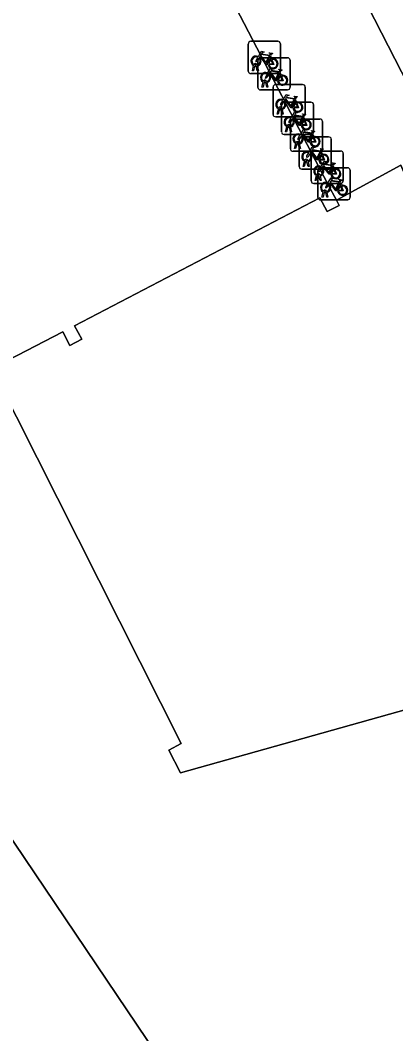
# Model space of a CAD drawing. Extents: x 160030 to 160839, y 385325 to 386450.
# Drawn here: x 160436.87 to 160448.53, y 386008.65 to 386040.16 of the extents above; entities that cross this region are included whole.
import ezdxf

# ---------------------------------------------------------------- set-up
doc = ezdxf.new("R2010")
doc.units = 0
for name, color, linetype in [('IMGEO_Erf', 7, 'Continuous'), ('IMGEO_Fietsenrek', 7, 'Continuous'), ('IMGEO_Pand', 7, 'Continuous'), ('IMGEO_Voetpad_gesloten', 7, 'Continuous'), ('IMGEO_Voetpad_open', 7, 'Continuous')]:
    doc.layers.add(name, color=color, linetype=linetype)

msp = doc.modelspace()

# ---------------------------------------------------------------- linework, layer by layer
at = {"layer": 'IMGEO_Erf'}
msp.add_lwpolyline([(160473.865, 386015.269), (160470.266, 386014.237), (160463.538, 386012.308), (160456.157, 386010.192), (160453.317, 386019.989), (160441.841, 386016.758), (160441.478, 386017.471), (160441.87, 386017.671), (160436.1, 386029.103)], dxfattribs=at)
msp.add_lwpolyline([(160444.625, 386002.78), (160436.201, 385997.135), (160424.691, 386013.996), (160433.163, 386019.786)], close=True, dxfattribs=at)
at = {"layer": 'IMGEO_Fietsenrek'}
for p, q in [((160443.95, 386038.58), (160443.95, 386039.421)), ((160443.95, 386039.421), (160443.95, 386038.58)), ((160444.025, 386039.505), (160444.866, 386039.505)), ((160444.866, 386039.505), (160444.025, 386039.505)), ((160444.95, 386039.43), (160444.95, 386038.589)), ((160444.95, 386038.589), (160444.95, 386039.43)), ((160444.322, 386038.995), (160445.163, 386038.995)), ((160445.163, 386038.995), (160444.322, 386038.995)), ((160444.637, 386039.054), (160444.673, 386038.959)), ((160444.077, 386038.589), (160444.116, 386038.749)), ((160444.146, 386038.737), (160444.111, 386038.589)), ((160444.188, 386038.761), (160444.187, 386038.765)), ((160444.229, 386038.589), (160444.195, 386038.731)), ((160444.219, 386038.772), (160444.22, 386038.765)), ((160444.227, 386038.735), (160444.262, 386038.589)), ((160444.247, 386038.07), (160444.247, 386038.911)), ((160444.247, 386038.911), (160444.247, 386038.07)), ((160445.247, 386038.92), (160445.247, 386038.079)), ((160445.247, 386038.079), (160445.247, 386038.92)), ((160444.875, 386038.505), (160444.034, 386038.505)), ((160444.034, 386038.505), (160444.875, 386038.505)), ((160444.111, 386038.589), (160444.077, 386038.589)), ((160444.262, 386038.589), (160444.229, 386038.589)), ((160444.934, 386038.544), (160444.97, 386038.449)), ((160444.374, 386038.079), (160444.413, 386038.239)), ((160444.408, 386038.079), (160444.374, 386038.079)), ((160444.443, 386038.227), (160444.408, 386038.079)), ((160444.485, 386038.251), (160444.484, 386038.255)), ((160444.526, 386038.079), (160444.492, 386038.221)), ((160444.516, 386038.262), (160444.517, 386038.255)), ((160444.524, 386038.225), (160444.559, 386038.079)), ((160444.559, 386038.079), (160444.526, 386038.079)), ((160444.72, 386037.234), (160444.72, 386038.075)), ((160444.72, 386038.075), (160444.72, 386037.234)), ((160444.795, 386038.159), (160445.636, 386038.159)), ((160445.636, 386038.159), (160444.795, 386038.159)), ((160445.72, 386038.084), (160445.72, 386037.243)), ((160445.72, 386037.243), (160445.72, 386038.084)), ((160445.172, 386037.995), (160444.331, 386037.995)), ((160444.331, 386037.995), (160445.172, 386037.995)), ((160444.958, 386037.415), (160444.957, 386037.419)), ((160444.98, 386036.686), (160444.98, 386037.527)), ((160444.98, 386037.527), (160444.98, 386036.686)), ((160444.989, 386037.426), (160444.99, 386037.419)), ((160445.055, 386037.611), (160445.896, 386037.611)), ((160445.896, 386037.611), (160445.055, 386037.611)), ((160445.407, 386037.708), (160445.443, 386037.613)), ((160445.98, 386037.536), (160445.98, 386036.695)), ((160445.98, 386036.695), (160445.98, 386037.536)), ((160445.645, 386037.159), (160444.804, 386037.159)), ((160444.804, 386037.159), (160445.645, 386037.159)), ((160444.847, 386037.243), (160444.886, 386037.403)), ((160444.881, 386037.243), (160444.847, 386037.243)), ((160444.916, 386037.391), (160444.881, 386037.243)), ((160444.999, 386037.243), (160444.965, 386037.385)), ((160444.997, 386037.389), (160445.032, 386037.243)), ((160445.032, 386037.243), (160444.999, 386037.243)), ((160445.667, 386037.16), (160445.703, 386037.065)), ((160445.107, 386036.695), (160445.146, 386036.855)), ((160445.176, 386036.843), (160445.141, 386036.695)), ((160445.218, 386036.867), (160445.217, 386036.871)), ((160445.259, 386036.695), (160445.225, 386036.837)), ((160445.249, 386036.878), (160445.25, 386036.871)), ((160445.257, 386036.162), (160445.257, 386037.003)), ((160445.257, 386037.003), (160445.257, 386036.162)), ((160445.257, 386036.841), (160445.292, 386036.695)), ((160445.332, 386037.087), (160446.173, 386037.087)), ((160446.173, 386037.087), (160445.332, 386037.087)), ((160446.257, 386037.012), (160446.257, 386036.171)), ((160446.257, 386036.171), (160446.257, 386037.012)), ((160445.905, 386036.611), (160445.064, 386036.611)), ((160445.064, 386036.611), (160445.905, 386036.611)), ((160445.141, 386036.695), (160445.107, 386036.695)), ((160445.292, 386036.695), (160445.259, 386036.695)), ((160445.603, 386036.534), (160446.444, 386036.534)), ((160446.444, 386036.534), (160445.603, 386036.534)), ((160445.944, 386036.636), (160445.98, 386036.541)), ((160445.384, 386036.171), (160445.423, 386036.331)), ((160445.418, 386036.171), (160445.384, 386036.171)), ((160445.453, 386036.319), (160445.418, 386036.171)), ((160445.495, 386036.343), (160445.494, 386036.347)), ((160445.536, 386036.171), (160445.502, 386036.313)), ((160445.526, 386036.354), (160445.527, 386036.347)), ((160445.528, 386035.609), (160445.528, 386036.45)), ((160445.528, 386036.45), (160445.528, 386035.609)), ((160445.534, 386036.317), (160445.569, 386036.171)), ((160445.569, 386036.171), (160445.536, 386036.171)), ((160446.528, 386036.459), (160446.528, 386035.618)), ((160446.528, 386035.618), (160446.528, 386036.459)), ((160446.182, 386036.087), (160445.341, 386036.087)), ((160445.341, 386036.087), (160446.182, 386036.087)), ((160445.901, 386035.164), (160445.901, 386036.005)), ((160445.901, 386036.005), (160445.901, 386035.164)), ((160445.976, 386036.089), (160446.817, 386036.089)), ((160446.817, 386036.089), (160445.976, 386036.089)), ((160446.215, 386036.083), (160446.251, 386035.988)), ((160446.901, 386036.014), (160446.901, 386035.173)), ((160446.901, 386035.173), (160446.901, 386036.014)), ((160446.453, 386035.534), (160445.612, 386035.534)), ((160445.612, 386035.534), (160446.453, 386035.534)), ((160445.655, 386035.618), (160445.694, 386035.778)), ((160445.689, 386035.618), (160445.655, 386035.618)), ((160445.724, 386035.766), (160445.689, 386035.618)), ((160445.766, 386035.79), (160445.765, 386035.794)), ((160445.807, 386035.618), (160445.773, 386035.76)), ((160445.797, 386035.801), (160445.798, 386035.794)), ((160445.805, 386035.764), (160445.84, 386035.618)), ((160445.84, 386035.618), (160445.807, 386035.618)), ((160446.187, 386035.576), (160447.028, 386035.576)), ((160447.028, 386035.576), (160446.187, 386035.576)), ((160446.588, 386035.638), (160446.624, 386035.543)), ((160446.028, 386035.173), (160446.067, 386035.333)), ((160446.097, 386035.321), (160446.062, 386035.173)), ((160446.112, 386034.651), (160446.112, 386035.492)), ((160446.112, 386035.492), (160446.112, 386034.651)), ((160446.139, 386035.345), (160446.138, 386035.349)), ((160446.18, 386035.173), (160446.146, 386035.315)), ((160446.17, 386035.356), (160446.171, 386035.349)), ((160446.178, 386035.319), (160446.213, 386035.173)), ((160447.112, 386035.501), (160447.112, 386034.66)), ((160447.112, 386034.66), (160447.112, 386035.501)), ((160446.826, 386035.089), (160445.985, 386035.089)), ((160445.985, 386035.089), (160446.826, 386035.089)), ((160446.062, 386035.173), (160446.028, 386035.173)), ((160446.213, 386035.173), (160446.18, 386035.173)), ((160446.799, 386035.125), (160446.835, 386035.03)), ((160446.239, 386034.66), (160446.278, 386034.82)), ((160446.273, 386034.66), (160446.239, 386034.66)), ((160446.308, 386034.808), (160446.273, 386034.66)), ((160446.35, 386034.832), (160446.349, 386034.836)), ((160446.391, 386034.66), (160446.357, 386034.802)), ((160446.381, 386034.843), (160446.382, 386034.836)), ((160446.389, 386034.806), (160446.424, 386034.66)), ((160446.424, 386034.66), (160446.391, 386034.66)), ((160447.037, 386034.576), (160446.196, 386034.576)), ((160446.196, 386034.576), (160447.037, 386034.576))]:
    msp.add_line(p, q, dxfattribs=at)
for points in [[(160444.284, 386038.979), (160444.232, 386038.889), (160444.192, 386038.864), (160444.193, 386038.911), (160444.248, 386039.005)], [(160444.263, 386039.031), (160444.358, 386039.195), (160444.444, 386039.181), (160444.446, 386039.172), (160444.39, 386039.161), (160444.363, 386039.116), (160444.619, 386039.075)], [(160444.559, 386038.787), (160444.509, 386038.787), (160444.318, 386039.038), (160444.299, 386039.006)], [(160444.606, 386039.05), (160444.349, 386039.091), (160444.332, 386039.062), (160444.499, 386038.842), (160444.606, 386039.05)], [(160444.654, 386038.952), (160444.624, 386039.029), (160444.515, 386038.811), (160444.558, 386038.811)], [(160444.619, 386039.075), (160444.644, 386039.124), (160444.638, 386039.128), (160444.615, 386039.132), (160444.603, 386039.139), (160444.602, 386039.142), (160444.604, 386039.147), (160444.699, 386039.132), (160444.701, 386039.122), (160444.691, 386039.109), (160444.679, 386039.103), (160444.665, 386039.109), (160444.637, 386039.054)], [(160444.56, 386038.521), (160444.655, 386038.685), (160444.741, 386038.671), (160444.743, 386038.662), (160444.687, 386038.651), (160444.66, 386038.606), (160444.916, 386038.565)], [(160444.588, 386038.811), (160444.708, 386038.81), (160444.664, 386038.924)], [(160444.684, 386038.931), (160444.739, 386038.786), (160444.589, 386038.786)], [(160444.581, 386038.469), (160444.529, 386038.379), (160444.489, 386038.354), (160444.49, 386038.401), (160444.545, 386038.495)], [(160444.856, 386038.277), (160444.806, 386038.277), (160444.615, 386038.528), (160444.596, 386038.496)], [(160444.903, 386038.54), (160444.646, 386038.581), (160444.629, 386038.552), (160444.796, 386038.332), (160444.903, 386038.54)], [(160444.951, 386038.442), (160444.921, 386038.519), (160444.812, 386038.301), (160444.855, 386038.301)], [(160444.885, 386038.301), (160445.005, 386038.3), (160444.961, 386038.414)], [(160444.981, 386038.421), (160445.036, 386038.276), (160444.886, 386038.276)], [(160444.916, 386038.565), (160444.941, 386038.614), (160444.935, 386038.618), (160444.912, 386038.622), (160444.9, 386038.629), (160444.899, 386038.632), (160444.901, 386038.637), (160444.996, 386038.622), (160444.998, 386038.612), (160444.988, 386038.599), (160444.976, 386038.593), (160444.962, 386038.599), (160444.934, 386038.544)], [(160445.033, 386037.685), (160445.128, 386037.849), (160445.214, 386037.835), (160445.216, 386037.826), (160445.16, 386037.815), (160445.133, 386037.77), (160445.389, 386037.729)], [(160445.376, 386037.704), (160445.119, 386037.745), (160445.102, 386037.716), (160445.269, 386037.496), (160445.376, 386037.704)], [(160445.389, 386037.729), (160445.414, 386037.778), (160445.408, 386037.782), (160445.385, 386037.786), (160445.373, 386037.793), (160445.372, 386037.796), (160445.374, 386037.801), (160445.469, 386037.786), (160445.471, 386037.776), (160445.461, 386037.763), (160445.449, 386037.757), (160445.435, 386037.763), (160445.407, 386037.708)], [(160445.054, 386037.633), (160445.002, 386037.543), (160444.962, 386037.518), (160444.963, 386037.565), (160445.018, 386037.659)], [(160445.329, 386037.441), (160445.279, 386037.441), (160445.088, 386037.692), (160445.069, 386037.66)], [(160445.424, 386037.606), (160445.394, 386037.683), (160445.285, 386037.465), (160445.328, 386037.465)], [(160445.358, 386037.465), (160445.478, 386037.464), (160445.434, 386037.578)], [(160445.454, 386037.585), (160445.509, 386037.44), (160445.359, 386037.44)], [(160445.314, 386037.085), (160445.262, 386036.995), (160445.222, 386036.97), (160445.223, 386037.017), (160445.278, 386037.111)], [(160445.293, 386037.137), (160445.388, 386037.301), (160445.474, 386037.287), (160445.476, 386037.278), (160445.42, 386037.267), (160445.393, 386037.222), (160445.649, 386037.181)], [(160445.589, 386036.893), (160445.539, 386036.893), (160445.348, 386037.144), (160445.329, 386037.112)], [(160445.636, 386037.156), (160445.379, 386037.197), (160445.362, 386037.168), (160445.529, 386036.948), (160445.636, 386037.156)], [(160445.684, 386037.058), (160445.654, 386037.135), (160445.545, 386036.917), (160445.588, 386036.917)], [(160445.649, 386037.181), (160445.674, 386037.23), (160445.668, 386037.234), (160445.645, 386037.238), (160445.633, 386037.245), (160445.632, 386037.248), (160445.634, 386037.253), (160445.729, 386037.238), (160445.731, 386037.228), (160445.721, 386037.215), (160445.709, 386037.209), (160445.695, 386037.215), (160445.667, 386037.16)], [(160445.618, 386036.917), (160445.738, 386036.916), (160445.694, 386037.03)], [(160445.714, 386037.037), (160445.769, 386036.892), (160445.619, 386036.892)], [(160445.591, 386036.561), (160445.539, 386036.471), (160445.499, 386036.446), (160445.5, 386036.493), (160445.555, 386036.587)], [(160445.57, 386036.613), (160445.665, 386036.777), (160445.751, 386036.763), (160445.753, 386036.754), (160445.697, 386036.743), (160445.67, 386036.698), (160445.926, 386036.657)], [(160445.866, 386036.369), (160445.816, 386036.369), (160445.625, 386036.62), (160445.606, 386036.588)], [(160445.913, 386036.632), (160445.656, 386036.673), (160445.639, 386036.644), (160445.806, 386036.424), (160445.913, 386036.632)], [(160445.961, 386036.534), (160445.931, 386036.611), (160445.822, 386036.393), (160445.865, 386036.393)], [(160445.895, 386036.393), (160446.015, 386036.392), (160445.971, 386036.506)], [(160445.991, 386036.513), (160446.046, 386036.368), (160445.896, 386036.368)], [(160445.926, 386036.657), (160445.951, 386036.706), (160445.945, 386036.71), (160445.922, 386036.714), (160445.91, 386036.721), (160445.909, 386036.724), (160445.911, 386036.729), (160446.006, 386036.714), (160446.008, 386036.704), (160445.998, 386036.691), (160445.986, 386036.685), (160445.972, 386036.691), (160445.944, 386036.636)], [(160445.841, 386036.06), (160445.936, 386036.224), (160446.022, 386036.21), (160446.024, 386036.201), (160445.968, 386036.19), (160445.941, 386036.145), (160446.197, 386036.104)], [(160446.197, 386036.104), (160446.222, 386036.153), (160446.216, 386036.157), (160446.193, 386036.161), (160446.181, 386036.168), (160446.18, 386036.171), (160446.182, 386036.176), (160446.277, 386036.161), (160446.279, 386036.151), (160446.269, 386036.138), (160446.257, 386036.132), (160446.243, 386036.138), (160446.215, 386036.083)], [(160445.862, 386036.008), (160445.81, 386035.918), (160445.77, 386035.893), (160445.771, 386035.94), (160445.826, 386036.034)], [(160446.137, 386035.816), (160446.087, 386035.816), (160445.896, 386036.067), (160445.877, 386036.035)], [(160446.184, 386036.079), (160445.927, 386036.12), (160445.91, 386036.091), (160446.077, 386035.871), (160446.184, 386036.079)], [(160446.232, 386035.981), (160446.202, 386036.058), (160446.093, 386035.84), (160446.136, 386035.84)], [(160446.166, 386035.84), (160446.286, 386035.839), (160446.242, 386035.953)], [(160446.262, 386035.96), (160446.317, 386035.815), (160446.167, 386035.815)], [(160446.235, 386035.563), (160446.183, 386035.473), (160446.143, 386035.448), (160446.144, 386035.495), (160446.199, 386035.589)], [(160446.214, 386035.615), (160446.309, 386035.779), (160446.395, 386035.765), (160446.397, 386035.756), (160446.341, 386035.745), (160446.314, 386035.7), (160446.57, 386035.659)], [(160446.51, 386035.371), (160446.46, 386035.371), (160446.269, 386035.622), (160446.25, 386035.59)], [(160446.557, 386035.634), (160446.3, 386035.675), (160446.283, 386035.646), (160446.45, 386035.426), (160446.557, 386035.634)], [(160446.605, 386035.536), (160446.575, 386035.613), (160446.466, 386035.395), (160446.509, 386035.395)], [(160446.57, 386035.659), (160446.595, 386035.708), (160446.589, 386035.712), (160446.566, 386035.716), (160446.554, 386035.723), (160446.553, 386035.726), (160446.555, 386035.731), (160446.65, 386035.716), (160446.652, 386035.706), (160446.642, 386035.693), (160446.63, 386035.687), (160446.616, 386035.693), (160446.588, 386035.638)], [(160446.425, 386035.102), (160446.52, 386035.266), (160446.606, 386035.252), (160446.608, 386035.243), (160446.552, 386035.232), (160446.525, 386035.187), (160446.781, 386035.146)], [(160446.539, 386035.395), (160446.659, 386035.394), (160446.615, 386035.508)], [(160446.635, 386035.515), (160446.69, 386035.37), (160446.54, 386035.37)], [(160446.781, 386035.146), (160446.806, 386035.195), (160446.8, 386035.199), (160446.777, 386035.203), (160446.765, 386035.21), (160446.764, 386035.213), (160446.766, 386035.218), (160446.861, 386035.203), (160446.863, 386035.193), (160446.853, 386035.18), (160446.841, 386035.174), (160446.827, 386035.18), (160446.799, 386035.125)], [(160446.446, 386035.05), (160446.394, 386034.96), (160446.354, 386034.935), (160446.355, 386034.982), (160446.41, 386035.076)], [(160446.721, 386034.858), (160446.671, 386034.858), (160446.48, 386035.109), (160446.461, 386035.077)], [(160446.768, 386035.121), (160446.511, 386035.162), (160446.494, 386035.133), (160446.661, 386034.913), (160446.768, 386035.121)], [(160446.816, 386035.023), (160446.786, 386035.1), (160446.677, 386034.882), (160446.72, 386034.882)], [(160446.75, 386034.882), (160446.87, 386034.881), (160446.826, 386034.995)], [(160446.846, 386035.002), (160446.901, 386034.857), (160446.751, 386034.857)]]:
    msp.add_lwpolyline(points, dxfattribs=at)
for centre, radius, start, end in [((160444.028, 386039.427), 0.0779, 92.4484, 184.2845), ((160444.028, 386039.427), 0.0779, 92.4484, 184.2845), ((160444.872, 386039.427), 0.0779, 2.4484, 94.2845), ((160444.872, 386039.427), 0.0779, 2.4484, 94.2845), ((160444.19, 386038.89), 0.159, 62.6766, 242.1369), ((160444.19, 386038.89), 0.129, 63.3192, 238.903), ((160444.19, 386038.89), 0.159, 283.5766, 46.6042), ((160444.325, 386038.917), 0.0779, 92.4484, 184.2845), ((160444.325, 386038.917), 0.0779, 92.4484, 184.2845), ((160445.169, 386038.917), 0.0779, 2.4484, 94.2845), ((160445.169, 386038.917), 0.0779, 2.4484, 94.2845), ((160444.17, 386038.761), 0.0499, 12.8025, 158.6934), ((160444.19, 386038.89), 0.159, 253.9967, 271.7867), ((160444.17, 386038.761), 0.0174, 12.8025, 163.4502), ((160444.19, 386038.89), 0.129, 253.415, 269.0204), ((160444.19, 386038.89), 0.129, 283.6043, 43.4302), ((160444.717, 386038.806), 0.159, 113.3408, 178.3217), ((160444.717, 386038.806), 0.159, 187.0065, 105.7708), ((160444.717, 386038.806), 0.129, 113.923, 177.9556), ((160444.717, 386038.806), 0.129, 188.6715, 104.5883), ((160444.028, 386038.583), 0.0779, 182.4484, 274.2845), ((160444.028, 386038.583), 0.0779, 182.4484, 274.2845), ((160444.487, 386038.38), 0.159, 62.6766, 242.1369), ((160444.487, 386038.38), 0.129, 63.3192, 238.903), ((160444.487, 386038.38), 0.129, 283.6043, 43.4302), ((160444.487, 386038.38), 0.159, 283.5766, 46.6042), ((160445.014, 386038.296), 0.159, 113.3408, 178.3217), ((160445.014, 386038.296), 0.159, 187.0065, 105.7708), ((160444.872, 386038.583), 0.0779, 272.4484, 4.2845), ((160444.872, 386038.583), 0.0779, 272.4484, 4.2845), ((160445.014, 386038.296), 0.129, 113.923, 177.9556), ((160445.014, 386038.296), 0.129, 188.6715, 104.5883), ((160444.325, 386038.073), 0.0779, 182.4484, 274.2845), ((160444.325, 386038.073), 0.0779, 182.4484, 274.2845), ((160444.467, 386038.251), 0.0499, 12.8025, 158.6934), ((160444.487, 386038.38), 0.159, 253.9967, 271.7867), ((160444.467, 386038.251), 0.0174, 12.8025, 163.4502), ((160444.487, 386038.38), 0.129, 253.415, 269.0204), ((160444.798, 386038.081), 0.0779, 92.4484, 184.2845), ((160444.798, 386038.081), 0.0779, 92.4484, 184.2845), ((160445.169, 386038.073), 0.0779, 272.4484, 4.2845), ((160445.169, 386038.073), 0.0779, 272.4484, 4.2845), ((160445.642, 386038.081), 0.0779, 2.4484, 94.2845), ((160445.642, 386038.081), 0.0779, 2.4484, 94.2845), ((160444.96, 386037.544), 0.159, 62.6766, 242.1369), ((160444.96, 386037.544), 0.129, 63.3192, 238.903), ((160444.94, 386037.415), 0.0499, 12.8025, 158.6934), ((160444.94, 386037.415), 0.0174, 12.8025, 163.4502), ((160444.96, 386037.544), 0.129, 253.415, 269.0204), ((160445.058, 386037.533), 0.0779, 92.4484, 184.2845), ((160445.058, 386037.533), 0.0779, 92.4484, 184.2845), ((160444.96, 386037.544), 0.129, 283.6043, 43.4302), ((160444.96, 386037.544), 0.159, 283.5766, 46.6042), ((160445.487, 386037.46), 0.159, 113.3408, 178.3217), ((160445.487, 386037.46), 0.159, 187.0065, 105.7708), ((160445.487, 386037.46), 0.129, 113.923, 177.9556), ((160445.487, 386037.46), 0.129, 188.6715, 104.5883), ((160445.902, 386037.533), 0.0779, 2.4484, 94.2845), ((160445.902, 386037.533), 0.0779, 2.4484, 94.2845), ((160444.798, 386037.237), 0.0779, 182.4484, 274.2845), ((160444.798, 386037.237), 0.0779, 182.4484, 274.2845), ((160444.96, 386037.544), 0.159, 253.9967, 271.7867), ((160445.22, 386036.996), 0.159, 62.6766, 242.1369), ((160445.22, 386036.996), 0.129, 63.3192, 238.903), ((160445.22, 386036.996), 0.159, 283.5766, 46.6042), ((160445.642, 386037.237), 0.0779, 272.4484, 4.2845), ((160445.642, 386037.237), 0.0779, 272.4484, 4.2845), ((160445.2, 386036.867), 0.0499, 12.8025, 158.6934), ((160445.22, 386036.996), 0.159, 253.9967, 271.7867), ((160445.2, 386036.867), 0.0174, 12.8025, 163.4502), ((160445.22, 386036.996), 0.129, 253.415, 269.0204), ((160445.22, 386036.996), 0.129, 283.6043, 43.4302), ((160445.335, 386037.009), 0.0779, 92.4484, 184.2845), ((160445.335, 386037.009), 0.0779, 92.4484, 184.2845), ((160445.747, 386036.912), 0.159, 113.3408, 178.3217), ((160445.747, 386036.912), 0.159, 187.0065, 105.7708), ((160445.747, 386036.912), 0.129, 113.923, 177.9556), ((160445.747, 386036.912), 0.129, 188.6715, 104.5883), ((160446.179, 386037.009), 0.0779, 2.4484, 94.2845), ((160446.179, 386037.009), 0.0779, 2.4484, 94.2845), ((160445.058, 386036.689), 0.0779, 182.4484, 274.2845), ((160445.058, 386036.689), 0.0779, 182.4484, 274.2845), ((160445.497, 386036.472), 0.159, 62.6766, 242.1369), ((160445.497, 386036.472), 0.129, 63.3192, 238.903), ((160445.497, 386036.472), 0.129, 283.6043, 43.4302), ((160445.606, 386036.456), 0.0779, 92.4484, 184.2845), ((160445.606, 386036.456), 0.0779, 92.4484, 184.2845), ((160445.497, 386036.472), 0.159, 283.5766, 46.6042), ((160446.024, 386036.388), 0.159, 113.3408, 178.3217), ((160446.024, 386036.388), 0.159, 187.0065, 105.7708), ((160446.024, 386036.388), 0.129, 113.923, 177.9556), ((160446.024, 386036.388), 0.129, 188.6715, 104.5883), ((160445.902, 386036.689), 0.0779, 272.4484, 4.2845), ((160445.902, 386036.689), 0.0779, 272.4484, 4.2845), ((160446.45, 386036.456), 0.0779, 2.4484, 94.2845), ((160446.45, 386036.456), 0.0779, 2.4484, 94.2845), ((160445.335, 386036.165), 0.0779, 182.4484, 274.2845), ((160445.335, 386036.165), 0.0779, 182.4484, 274.2845), ((160445.477, 386036.343), 0.0499, 12.8025, 158.6934), ((160445.497, 386036.472), 0.159, 253.9967, 271.7867), ((160445.477, 386036.343), 0.0174, 12.8025, 163.4502), ((160445.497, 386036.472), 0.129, 253.415, 269.0204), ((160446.179, 386036.165), 0.0779, 272.4484, 4.2845), ((160446.179, 386036.165), 0.0779, 272.4484, 4.2845), ((160445.768, 386035.919), 0.159, 62.6766, 242.1369), ((160445.768, 386035.919), 0.129, 63.3192, 238.903), ((160445.748, 386035.79), 0.0499, 12.8025, 158.6934), ((160445.768, 386035.919), 0.129, 283.6043, 43.4302), ((160445.768, 386035.919), 0.159, 283.5766, 46.6042), ((160445.979, 386036.011), 0.0779, 92.4484, 184.2845), ((160445.979, 386036.011), 0.0779, 92.4484, 184.2845), ((160446.295, 386035.835), 0.159, 113.3408, 178.3217), ((160446.295, 386035.835), 0.159, 187.0065, 105.7708), ((160446.295, 386035.835), 0.129, 113.923, 177.9556), ((160446.295, 386035.835), 0.129, 188.6715, 104.5883), ((160446.823, 386036.011), 0.0779, 2.4484, 94.2845), ((160446.823, 386036.011), 0.0779, 2.4484, 94.2845), ((160445.606, 386035.612), 0.0779, 182.4484, 274.2845), ((160445.606, 386035.612), 0.0779, 182.4484, 274.2845), ((160445.768, 386035.919), 0.159, 253.9967, 271.7867), ((160445.748, 386035.79), 0.0174, 12.8025, 163.4502), ((160445.768, 386035.919), 0.129, 253.415, 269.0204), ((160446.141, 386035.474), 0.159, 62.6766, 242.1369), ((160446.141, 386035.474), 0.129, 63.3192, 238.903), ((160446.19, 386035.498), 0.0779, 92.4484, 184.2845), ((160446.19, 386035.498), 0.0779, 92.4484, 184.2845), ((160446.141, 386035.474), 0.129, 283.6043, 43.4302), ((160446.141, 386035.474), 0.159, 283.5766, 46.6042), ((160446.45, 386035.612), 0.0779, 272.4484, 4.2845), ((160446.45, 386035.612), 0.0779, 272.4484, 4.2845), ((160446.668, 386035.39), 0.159, 113.3408, 178.3217), ((160446.668, 386035.39), 0.159, 187.0065, 105.7708), ((160447.034, 386035.498), 0.0779, 2.4484, 94.2845), ((160447.034, 386035.498), 0.0779, 2.4484, 94.2845), ((160446.121, 386035.345), 0.0499, 12.8025, 158.6934), ((160446.141, 386035.474), 0.159, 253.9967, 271.7867), ((160446.121, 386035.345), 0.0174, 12.8025, 163.4502), ((160446.141, 386035.474), 0.129, 253.415, 269.0204), ((160446.668, 386035.39), 0.129, 113.923, 177.9556), ((160446.668, 386035.39), 0.129, 188.6715, 104.5883), ((160445.979, 386035.167), 0.0779, 182.4484, 274.2845), ((160445.979, 386035.167), 0.0779, 182.4484, 274.2845), ((160446.352, 386034.961), 0.159, 62.6766, 242.1369), ((160446.352, 386034.961), 0.129, 63.3192, 238.903), ((160446.352, 386034.961), 0.129, 283.6043, 43.4302), ((160446.352, 386034.961), 0.159, 283.5766, 46.6042), ((160446.879, 386034.877), 0.159, 113.3408, 178.3217), ((160446.879, 386034.877), 0.159, 187.0065, 105.7708), ((160446.879, 386034.877), 0.129, 113.923, 177.9556), ((160446.879, 386034.877), 0.129, 188.6715, 104.5883), ((160446.823, 386035.167), 0.0779, 272.4484, 4.2845), ((160446.823, 386035.167), 0.0779, 272.4484, 4.2845), ((160446.19, 386034.654), 0.0779, 182.4484, 274.2845), ((160446.19, 386034.654), 0.0779, 182.4484, 274.2845), ((160446.332, 386034.832), 0.0499, 12.8025, 158.6934), ((160446.352, 386034.961), 0.159, 253.9967, 271.7867), ((160446.332, 386034.832), 0.0174, 12.8025, 163.4502), ((160446.352, 386034.961), 0.129, 253.415, 269.0204), ((160447.034, 386034.654), 0.0779, 272.4484, 4.2845), ((160447.034, 386034.654), 0.0779, 272.4484, 4.2845)]:
    msp.add_arc(centre, radius, start, end, dxfattribs=at)
at = {"layer": 'IMGEO_Pand'}
msp.add_lwpolyline([(160433.665, 386028.127), (160438.187, 386030.478), (160438.41, 386030.049), (160438.777, 386030.24), (160438.556, 386030.664), (160446.177, 386034.636), (160446.398, 386034.212), (160446.768, 386034.405), (160446.685, 386034.566), (160446.434, 386035.048), (160443.566, 386040.554), (160445.258, 386041.435), (160441.641, 386048.379), (160432.032, 386043.413)], dxfattribs=at)
for points in [[(160448.687, 386035.658), (160446.685, 386034.566), (160446.768, 386034.405), (160446.398, 386034.212), (160446.177, 386034.636), (160438.556, 386030.664), (160438.777, 386030.24), (160438.41, 386030.049), (160438.187, 386030.478), (160433.665, 386028.127), (160433.785, 386027.897), (160435.66, 386028.874), (160436.1, 386029.103), (160441.87, 386017.671), (160441.478, 386017.471), (160441.841, 386016.758), (160453.317, 386019.989), (160452.57, 386022.594), (160450.4, 386021.972), (160448.866, 386027.33), (160451.04, 386027.955), (160449.875, 386032.005), (160450.217, 386032.101)], [(160444.625, 386002.78), (160433.163, 386019.786), (160424.691, 386013.996), (160436.201, 385997.135)]]:
    msp.add_lwpolyline(points, close=True, dxfattribs=at)
at = {"layer": 'IMGEO_Voetpad_gesloten'}
msp.add_lwpolyline([(160453.969, 386043.422), (160451.144, 386046.952), (160445.983, 386043.883), (160449.134, 386037.732), (160449.953, 386038.146), (160450.797, 386036.509), (160451.53, 386036.889), (160455.178, 386038.783), (160456.871, 386039.795)], close=True, dxfattribs=at)
at = {"layer": 'IMGEO_Voetpad_open'}
msp.add_lwpolyline([(160432.032, 386043.413), (160441.641, 386048.379), (160445.258, 386041.435), (160443.566, 386040.554), (160446.434, 386035.048), (160446.685, 386034.566), (160448.687, 386035.658), (160450.217, 386032.101), (160452.613, 386032.788), (160450.754, 386036.488), (160450.797, 386036.509), (160449.953, 386038.146), (160449.134, 386037.732), (160445.983, 386043.883), (160451.144, 386046.952), (160450.761, 386047.43), (160445.697, 386044.429), (160441.315, 386052.893), (160433.894, 386049.103)], dxfattribs=at)

doc.saveas('drawing.dxf')
